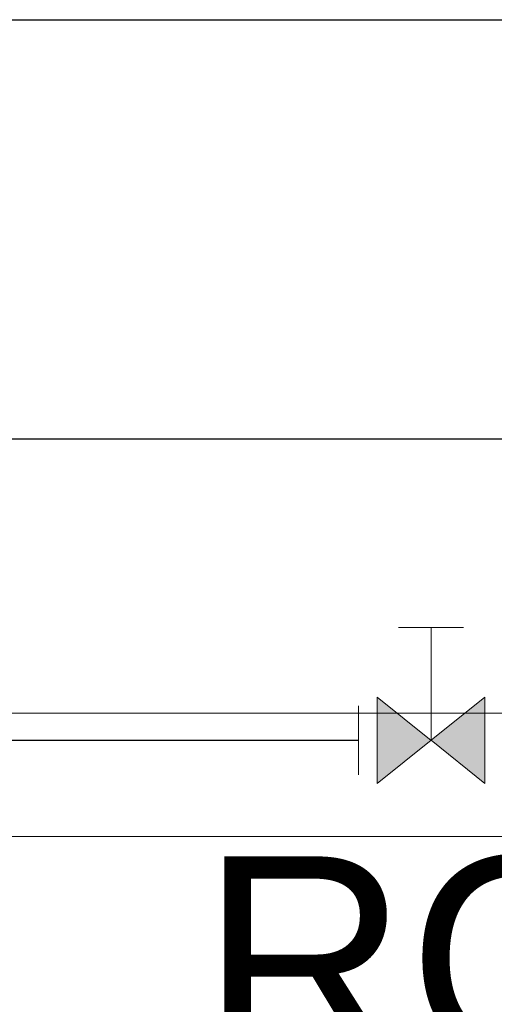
# Model space of a CAD drawing. Header units: millimetres. Extents: x 2 to 902, y -447 to 199.
# Tile 465 of 656: x 19.584 to 20.508, y 146.338 to 148.254. Entities that reach past the tile are written whole.
import ezdxf

# ---------------------------------------------------------------- set-up
doc = ezdxf.new("R2010")
doc.units = ezdxf.units.MM
doc.header["$MEASUREMENT"] = 0
doc.linetypes.add('NULL', pattern=[0])
for name, color, linetype, lineweight in [('AF-Condutos', 4, 'Continuous', 25), ('AL-Condutos', 3, 'Continuous', 25), ('IFC-Viga-Contorno', 66, 'Continuous', 5), ('Simbolos', 5, 'Continuous', 20), ('Simbolos_int', 2, 'Continuous', 15), ('Textos', 7, 'Continuous', 9)]:
    doc.layers.add(name, color=color, linetype=linetype, lineweight=lineweight)
doc.styles.add('Arial', font='arial.ttf')

msp = doc.modelspace()

# ---------------------------------------------------------------- hatches: boundary and pattern name
at = {"layer": 'Simbolos', "linetype": 'Continuous'}
for points in [[(20.2794, 146.7676), (20.2794, 146.9356), (20.3844, 146.8517)], [(20.3844, 146.8517), (20.4894, 146.7676), (20.4894, 146.9356)]]:
    msp.add_hatch(color=5, dxfattribs=at).paths.add_polyline_path(points)

# ---------------------------------------------------------------- linework, layer by layer
at = {"layer": 'AF-Condutos'}
msp.add_line((17.1539, 146.8517), (20.243, 146.8517), dxfattribs=at)
at = {"layer": 'AL-Condutos'}
for p, q in [((11.2378, 148.2536), (33.5274, 148.2536)), ((28.0103, 147.4374), (17.0174, 147.4374))]:
    msp.add_line(p, q, dxfattribs=at)
at = {"layer": 'IFC-Viga-Contorno', "color": 7, "lineweight": 5}
for p, q in [((17.328, 146.9043), (21.6869, 146.9043)), ((19.3125, 146.9043), (23.8271, 146.9043)), ((16.6491, 146.6643), (28.6417, 146.6643)), ((16.6491, 146.6643), (28.6417, 146.6643))]:
    msp.add_line(p, q, dxfattribs=at)
at = {"layer": 'Simbolos'}
for p, q in [((20.4474, 147.0713), (20.3214, 147.0713)), ((20.3844, 146.8517), (20.3844, 147.0713)), ((20.2794, 146.7676), (20.2794, 146.9356)), ((20.2794, 146.9356), (20.3844, 146.8514)), ((20.4894, 146.9356), (20.3844, 146.8517)), ((20.4894, 146.7676), (20.4894, 146.9356)), ((20.2794, 146.7676), (20.3844, 146.8517)), ((20.4894, 146.7676), (20.3844, 146.8517))]:
    msp.add_line(p, q, dxfattribs=at)
at = {"layer": 'Simbolos_int'}
msp.add_line((20.243, 146.7841), (20.243, 146.9185), dxfattribs=at)

# ---------------------------------------------------------------- texts
at = {"layer": 'Textos', "linetype": 'NULL', "insert": (20.3551, 146.2201), "char_height": 0.4, "width": 1.676829, "attachment_point": 8, "line_spacing_factor": 0.6, "style": 'Arial'}
msp.add_mtext('RG', dxfattribs=at)

doc.saveas('drawing.dxf')
